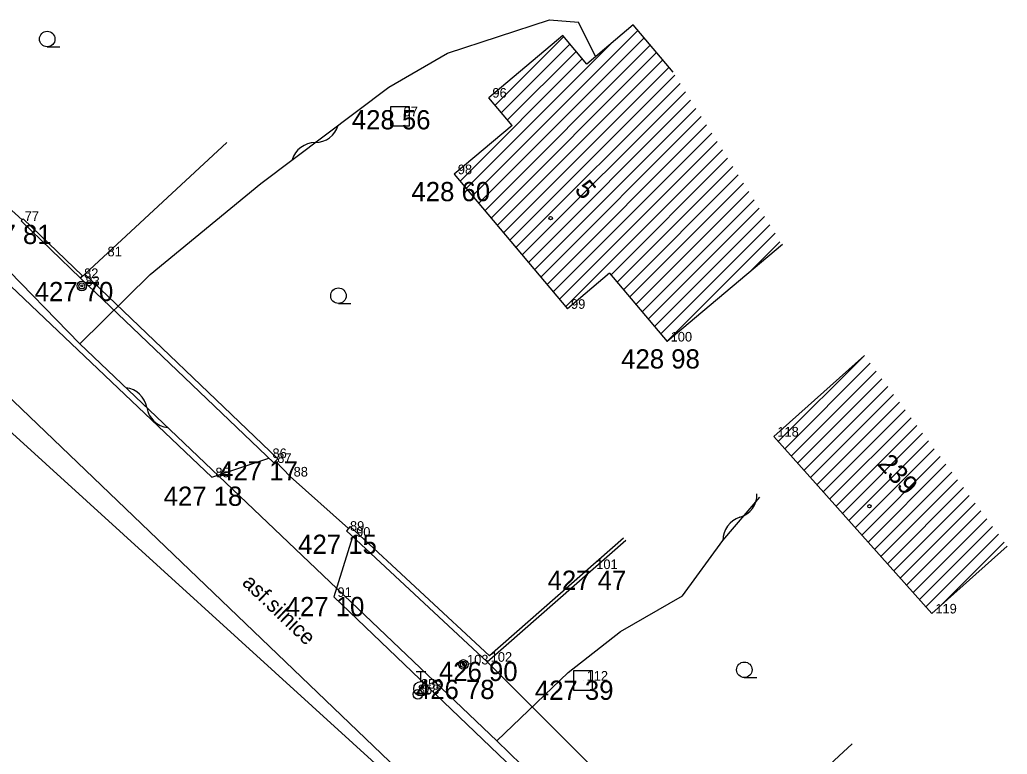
# Model space of a CAD drawing. Extents: x -559180 to -551373, y -1076947 to -1072071.
# Drawn here: x -554403.6 to -554352.2, y -1073522.7 to -1073484.5 of the extents above; entities that cross this region are included whole.
import ezdxf

# ---------------------------------------------------------------- set-up
doc = ezdxf.new("R2010")
doc.units = 0
for name, color, linetype in [('12_PLOTY', 7, 'Continuous'), ('13_PLOTY', 7, 'Continuous'), ('14_BUDOVY', 7, 'Continuous'), ('17_KOMUNIKACE', 7, 'Continuous'), ('18_POLOHOPIS', 7, 'Continuous'), ('1_VODA_ZN', 7, 'Continuous'), ('20_EL_ZN', 7, 'Continuous'), ('2_VODOVOD', 7, 'Continuous'), ('30_SDEL_ZN', 7, 'Continuous'), ('32', 7, 'Continuous'), ('3_BODY', 7, 'Continuous'), ('45_ZN_KULTURY', 7, 'Continuous'), ('47_ZN_STAV_OBJ$', 7, 'Continuous'), ('50_TEPLO_ZN', 7, 'Continuous'), ('52_POPIS_UCELOVY', 7, 'Continuous'), ('54_C_POPISNA', 7, 'Continuous'), ('6_VYSKY', 7, 'Continuous'), ('kanal_stáv', 7, 'Continuous')]:
    doc.layers.add(name, color=color, linetype=linetype)

# ---------------------------------------------------------------- blocks, each defined once
blk = doc.blocks.new('POINT_DISPLAY')
blk.add_line((0, 0), (0, 0))
blk = doc.blocks.new('SLB')
at = {"layer": '20_EL_ZN'}
for radius in [0.25, 0.158, 0.05]:
    blk.add_circle((0, 0), radius, dxfattribs=at)
blk = doc.blocks.new('SA')
at = {"layer": '50_TEPLO_ZN'}
blk.add_lwpolyline([(-0.5, -0.5), (0.5, -0.5), (0.5, 0.5), (-0.5, 0.5)], close=True, dxfattribs=at)
blk = doc.blocks.new('ZAHRAD')
at = {"layer": '45_ZN_KULTURY'}
blk.add_line((0, 0), (0.65, 0.003), dxfattribs=at)
blk.add_circle((0, 0.403), 0.403, dxfattribs=at)
blk = doc.blocks.new('BZ')
at = {"layer": '47_ZN_STAV_OBJ$'}
blk.add_circle((0, 0), 0.0875, dxfattribs=at)
blk = doc.blocks.new('SV')
at = {"layer": '1_VODA_ZN'}
blk.add_circle((0, 0), 0.25, dxfattribs=at)
blk = doc.blocks.new('HYP')
at = {"layer": '1_VODA_ZN'}
for p, q in [((-0.25, 0.9), (0.25, 0.9)), ((0, 0.375), (0, 0.9)), ((-0.265, -0.265), (0.265, 0.265))]:
    blk.add_line(p, q, dxfattribs=at)
blk.add_circle((0, 0), 0.375, dxfattribs=at)
blk = doc.blocks.new('SDEP')
at = {"layer": '30_SDEL_ZN'}
for centre, radius, start, end in [((0.75, -1.001), 1.251, 53.1529, 126.8469), ((2.25, 1), 1.25, 233.13, 306.8698)]:
    blk.add_arc(centre, radius, start, end, dxfattribs=at)

msp = doc.modelspace()

# ---------------------------------------------------------------- linework, layer by layer
at = {"layer": '12_PLOTY'}
for p, q in [((-554400.4, -1073497.96), (-554392.79, -1073490.912)), ((-554406.706, -1073491.966), (-554403.438, -1073494.936)), ((-554403.386, -1073494.881), (-554403.49, -1073494.99)), ((-554400.296, -1073497.851), (-554403.386, -1073494.881)), ((-554403.49, -1073494.99), (-554400.4, -1073497.96)), ((-554400.4, -1073497.96), (-554400.296, -1073497.851)), ((-554400.4, -1073497.96), (-554390.35, -1073507.57)), ((-554390.142, -1073507.353), (-554400.179, -1073497.755)), ((-554390.35, -1073507.57), (-554390.142, -1073507.353)), ((-554390.257, -1073507.473), (-554389.5, -1073508.28)), ((-554389.5, -1073508.28), (-554386.466, -1073510.988)), ((-554386.365, -1073510.88), (-554386.57, -1073511.1)), ((-554386.57, -1073511.1), (-554379.25, -1073517.91)), ((-554379.133, -1073517.608), (-554386.365, -1073510.88)), ((-554379.25, -1073517.91), (-554372.039, -1073511.579)), ((-554372.148, -1073511.475), (-554379.133, -1073517.608)), ((-554373.64, -1073523.52), (-554379.25, -1073517.91)), ((-554367.87, -1073529.19), (-554360.269, -1073522.18))]:
    msp.add_line(p, q, dxfattribs=at)
at = {"layer": '13_PLOTY'}
for p, q in [((-554407.4, -1073494.24), (-554400.44, -1073501.38)), ((-554400.44, -1073501.38), (-554378.75, -1073522.02)), ((-554378.75, -1073522.02), (-554361.5, -1073538.7))]:
    msp.add_line(p, q, dxfattribs=at)
at = {"layer": '14_BUDOVY'}
for p, q in [((-554371.652, -1073484.797), (-554374.07, -1073486.832)), ((-554369.578, -1073487.261), (-554371.652, -1073484.797)), ((-554375.319, -1073485.348), (-554379.16, -1073488.58)), ((-554374.07, -1073486.832), (-554375.319, -1073485.348)), ((-554377.945, -1073490.024), (-554379.16, -1073488.58)), ((-554377.945, -1073490.024), (-554380.96, -1073492.56)), ((-554380.96, -1073492.56), (-554375.07, -1073499.56)), ((-554363.89, -1073496.21), (-554369.89, -1073501.26)), ((-554372.875, -1073497.713), (-554375.07, -1073499.56)), ((-554372.875, -1073497.713), (-554369.89, -1073501.26)), ((-554359.625, -1073501.987), (-554364.34, -1073506.2)), ((-554364.34, -1073506.2), (-554356.12, -1073515.4)), ((-554352.194, -1073511.892), (-554356.12, -1073515.4))]:
    msp.add_line(p, q, dxfattribs=at)
at = {"layer": '17_KOMUNIKACE'}
for p, q in [((-554405.28, -1073497.2), (-554393.57, -1073508.32)), ((-554408.09, -1073500.35), (-554370.42, -1073536.39)), ((-554393.57, -1073508.32), (-554390.6, -1073507.32)), ((-554386.25, -1073511.41), (-554387.22, -1073514.54)), ((-554387.22, -1073514.54), (-554367.71, -1073533.19))]:
    msp.add_line(p, q, dxfattribs=at)
at = {"layer": '18_POLOHOPIS'}
for p, q in [((-554381.31, -1073486.27), (-554376.008, -1073484.529)), ((-554376.008, -1073484.529), (-554374.5, -1073484.659)), ((-554373.611, -1073486.446), (-554374.5, -1073484.659)), ((-554384.37, -1073488.03), (-554381.31, -1073486.27)), ((-554391.02, -1073493.05), (-554384.37, -1073488.03)), ((-554396.78, -1073497.77), (-554391.02, -1073493.05)), ((-554400.44, -1073501.38), (-554396.78, -1073497.77)), ((-554366.98, -1073511.61), (-554365.06, -1073509.36)), ((-554369.08, -1073514.49), (-554366.98, -1073511.61)), ((-554372.31, -1073516.34), (-554369.08, -1073514.49)), ((-554375.04, -1073518.46), (-554372.31, -1073516.34)), ((-554378.75, -1073522.02), (-554375.04, -1073518.46))]:
    msp.add_line(p, q, dxfattribs=at)
at = {"layer": '2_VODOVOD'}
for q in [(-554382.85, -1073519.6), (-554382.69, -1073519.31)]:
    msp.add_line((-554382.81, -1073519.442), q, dxfattribs=at)
at = {"layer": '32'}
for p, q in [((-554380.011, -1073493.688), (-554371.409, -1073485.086)), ((-554379.688, -1073494.072), (-554371.086, -1073485.469)), ((-554378.831, -1073488.972), (-554375.268, -1073485.409)), ((-554380.334, -1073493.304), (-554372.757, -1073485.727)), ((-554379.365, -1073494.456), (-554370.763, -1073485.853)), ((-554378.507, -1073489.356), (-554374.945, -1073485.793)), ((-554378.184, -1073489.74), (-554374.622, -1073486.177)), ((-554380.657, -1073492.92), (-554374.298, -1073486.561)), ((-554379.042, -1073494.84), (-554370.44, -1073486.238)), ((-554378.719, -1073495.224), (-554370.116, -1073486.621)), ((-554378.396, -1073495.608), (-554369.793, -1073487.005)), ((-554378.072, -1073495.992), (-554369.486, -1073487.405)), ((-554377.749, -1073496.376), (-554369.212, -1073487.837)), ((-554377.426, -1073496.76), (-554368.936, -1073488.27)), ((-554379.154, -1073488.588), (-554379.072, -1073488.506)), ((-554377.103, -1073497.144), (-554368.662, -1073488.703)), ((-554376.78, -1073497.528), (-554368.387, -1073489.135)), ((-554376.457, -1073497.912), (-554368.113, -1073489.566)), ((-554376.134, -1073498.296), (-554367.837, -1073489.999)), ((-554375.811, -1073498.68), (-554367.563, -1073490.432)), ((-554375.488, -1073499.064), (-554367.288, -1073490.864)), ((-554375.165, -1073499.448), (-554367.013, -1073491.296)), ((-554372.805, -1073497.796), (-554366.739, -1073491.728)), ((-554372.482, -1073498.18), (-554366.463, -1073492.161)), ((-554372.159, -1073498.564), (-554366.189, -1073492.594)), ((-554371.836, -1073498.948), (-554365.914, -1073493.026)), ((-554371.513, -1073499.332), (-554365.639, -1073493.458)), ((-554371.19, -1073499.716), (-554365.365, -1073493.89)), ((-554370.867, -1073500.1), (-554365.09, -1073494.323)), ((-554370.543, -1073500.483), (-554364.815, -1073494.755)), ((-554370.22, -1073500.867), (-554364.54, -1073495.187)), ((-554369.897, -1073501.251), (-554364.265, -1073495.619)), ((-554365.524, -1073497.585), (-554364.015, -1073496.076)), ((-554364.103, -1073506.465), (-554359.625, -1073501.987)), ((-554363.769, -1073506.839), (-554359.322, -1073502.391)), ((-554363.436, -1073507.212), (-554359.019, -1073502.795)), ((-554363.102, -1073507.585), (-554358.716, -1073503.199)), ((-554362.768, -1073507.959), (-554358.413, -1073503.603)), ((-554362.435, -1073508.332), (-554358.11, -1073504.007)), ((-554362.101, -1073508.706), (-554357.806, -1073504.411)), ((-554361.767, -1073509.079), (-554357.503, -1073504.815)), ((-554361.434, -1073509.453), (-554357.2, -1073505.219)), ((-554361.1, -1073509.826), (-554356.897, -1073505.623)), ((-554360.766, -1073510.2), (-554356.594, -1073506.027)), ((-554360.433, -1073510.573), (-554356.291, -1073506.431)), ((-554360.099, -1073510.946), (-554355.988, -1073506.835)), ((-554359.765, -1073511.32), (-554355.685, -1073507.239)), ((-554359.432, -1073511.693), (-554355.382, -1073507.643)), ((-554359.098, -1073512.067), (-554355.079, -1073508.047)), ((-554358.765, -1073512.44), (-554354.775, -1073508.451)), ((-554358.431, -1073512.814), (-554354.472, -1073508.855)), ((-554358.097, -1073513.187), (-554354.169, -1073509.259)), ((-554357.764, -1073513.561), (-554353.866, -1073509.663)), ((-554357.43, -1073513.934), (-554353.563, -1073510.067)), ((-554357.096, -1073514.307), (-554353.26, -1073510.471)), ((-554356.763, -1073514.681), (-554352.957, -1073510.875)), ((-554356.429, -1073515.054), (-554352.654, -1073511.279)), ((-554355.626, -1073514.959), (-554352.351, -1073511.683))]:
    msp.add_line(p, q, dxfattribs=at)
at = {"layer": 'kanal_stáv'}
msp.add_line((-554381.64, -1073526.31), (-554404.13, -1073505.87), dxfattribs=at)

# ---------------------------------------------------------------- block references
at = {"layer": '12_PLOTY'}
for p in [(-554400.4, -1073497.96), (-554390.35, -1073507.57)]:
    msp.add_blockref('POINT_DISPLAY', p, dxfattribs=at)
at = {"layer": '1_VODA_ZN'}
for name, p in [('POINT_DISPLAY', (-554379.16, -1073488.58)), ('POINT_DISPLAY', (-554383.78, -1073489.55)), ('POINT_DISPLAY', (-554380.96, -1073492.56)), ('POINT_DISPLAY', (-554403.49, -1073494.99)), ('POINT_DISPLAY', (-554399.18, -1073496.83)), ('POINT_DISPLAY', (-554400.4, -1073497.96)), ('POINT_DISPLAY', (-554400.33, -1073498.37)), ('POINT_DISPLAY', (-554375.07, -1073499.56)), ('POINT_DISPLAY', (-554369.89, -1073501.26)), ('POINT_DISPLAY', (-554364.34, -1073506.2)), ('POINT_DISPLAY', (-554390.6, -1073507.32)), ('POINT_DISPLAY', (-554390.35, -1073507.57)), ('POINT_DISPLAY', (-554389.5, -1073508.28)), ('POINT_DISPLAY', (-554393.57, -1073508.32)), ('POINT_DISPLAY', (-554386.57, -1073511.1)), ('POINT_DISPLAY', (-554386.25, -1073511.41)), ('POINT_DISPLAY', (-554373.76, -1073513.09)), ('POINT_DISPLAY', (-554387.22, -1073514.54)), ('POINT_DISPLAY', (-554356.124, -1073515.394)), ('POINT_DISPLAY', (-554356.12, -1073515.4)), ('POINT_DISPLAY', (-554380.48, -1073518.05)), ('POINT_DISPLAY', (-554379.25, -1073517.91)), ('HYP', (-554382.69, -1073519.31)), ('POINT_DISPLAY', (-554374.26, -1073518.89)), ('SV', (-554382.85, -1073519.6)), ('POINT_DISPLAY', (-554382.85, -1073519.6)), ('POINT_DISPLAY', (-554382.69, -1073519.31))]:
    msp.add_blockref(name, p, dxfattribs=at)
at = {"layer": '20_EL_ZN'}
for p in [(-554400.33, -1073498.37), (-554380.48, -1073518.05)]:
    msp.add_blockref('SLB', p, dxfattribs=at)
at = {"layer": '30_SDEL_ZN'}
for p, xscale, yscale, rotation in [((-554389.388, -1073491.818), 0.9999974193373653, 0.9999974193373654, 37.0487109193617), ((-554398.04, -1073503.664), 1.000002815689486, 1.0000028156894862, -43.5790642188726), ((-554366.98, -1073511.61), 1.000001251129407, 1.0000012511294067, 53.90161722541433)]:
    msp.add_blockref('SDEP', p, dxfattribs=dict(at, xscale=xscale, yscale=yscale, rotation=rotation))
at = {"layer": '32'}
for p in [(-554374.614, -1073484.755), (-554359.625, -1073501.987)]:
    msp.add_blockref('POINT_DISPLAY', p, dxfattribs=at)
at = {"layer": '45_ZN_KULTURY'}
for p in [(-554402.132, -1073485.934), (-554386.984, -1073499.28), (-554365.87, -1073518.731)]:
    msp.add_blockref('ZAHRAD', p, dxfattribs=at)
at = {"layer": '47_ZN_STAV_OBJ$'}
for p in [(-554375.944, -1073494.838), (-554359.364, -1073509.824)]:
    msp.add_blockref('BZ', p, dxfattribs=at)
at = {"layer": '50_TEPLO_ZN'}
for p in [(-554383.78, -1073489.55), (-554374.26, -1073518.89)]:
    msp.add_blockref('SA', p, dxfattribs=at)

# ---------------------------------------------------------------- texts
at = {"layer": '3_BODY'}
for s, p in [(' 96', (-554379.16, -1073488.58)), (' 97', (-554383.78, -1073489.55)), (' 98', (-554380.96, -1073492.56)), (' 77', (-554403.49, -1073494.99)), (' 81', (-554399.18, -1073496.83)), (' 82', (-554400.4, -1073497.96)), (' 83', (-554400.33, -1073498.37)), (' 99', (-554375.07, -1073499.56)), (' 100', (-554369.89, -1073501.26)), (' 118', (-554364.34, -1073506.2)), (' 86', (-554390.6, -1073507.32)), (' 87', (-554390.35, -1073507.57)), (' 88', (-554389.5, -1073508.28)), (' 85', (-554393.57, -1073508.32)), (' 89', (-554386.57, -1073511.1)), (' 90', (-554386.25, -1073511.41)), (' 101', (-554373.76, -1073513.09)), (' 91', (-554387.22, -1073514.54)), (' 119', (-554356.12, -1073515.4)), (' 103', (-554380.48, -1073518.05)), (' 102', (-554379.25, -1073517.91)), (' 112', (-554374.26, -1073518.89)), ('858', (-554382.85, -1073519.6)), ('859', (-554382.69, -1073519.31))]:
    msp.add_text(s, height=0.5, dxfattribs=at).set_placement(p)
at = {"layer": '52_POPIS_UCELOVY'}
msp.add_text('asf.silnice', height=0.8, rotation=316.2668, dxfattribs=at).set_placement((-554392.039, -1073513.857))
at = {"layer": '54_C_POPISNA'}
for s, rotation, p in [('5', 310.0782, (-554374.743, -1073493.385)), ('239', 311.7801, (-554358.986, -1073507.658))]:
    msp.add_text(s, height=1, rotation=rotation, dxfattribs=at).set_placement(p)
at = {"layer": '6_VYSKY'}
for s, p in [('428 56', (-554386.285, -1073490.228)), ('428 60', (-554383.184, -1073493.963)), ('427 81', (-554405.995, -1073496.191)), ('427 70', (-554402.785, -1073499.161)), ('428 98', (-554372.274, -1073502.662)), ('427 17', (-554393.185, -1073508.481)), ('427 18', (-554396.075, -1073509.802)), ('427 15', (-554389.075, -1073512.301)), ('427 47', (-554376.104, -1073514.171)), ('427 10', (-554389.725, -1073515.54)), ('426 90', (-554381.755, -1073518.91)), ('426 78', (-554382.953, -1073519.848)), ('427 39', (-554376.765, -1073519.89))]:
    msp.add_text(s, height=1, dxfattribs=at).set_placement(p)

doc.saveas('drawing.dxf')
